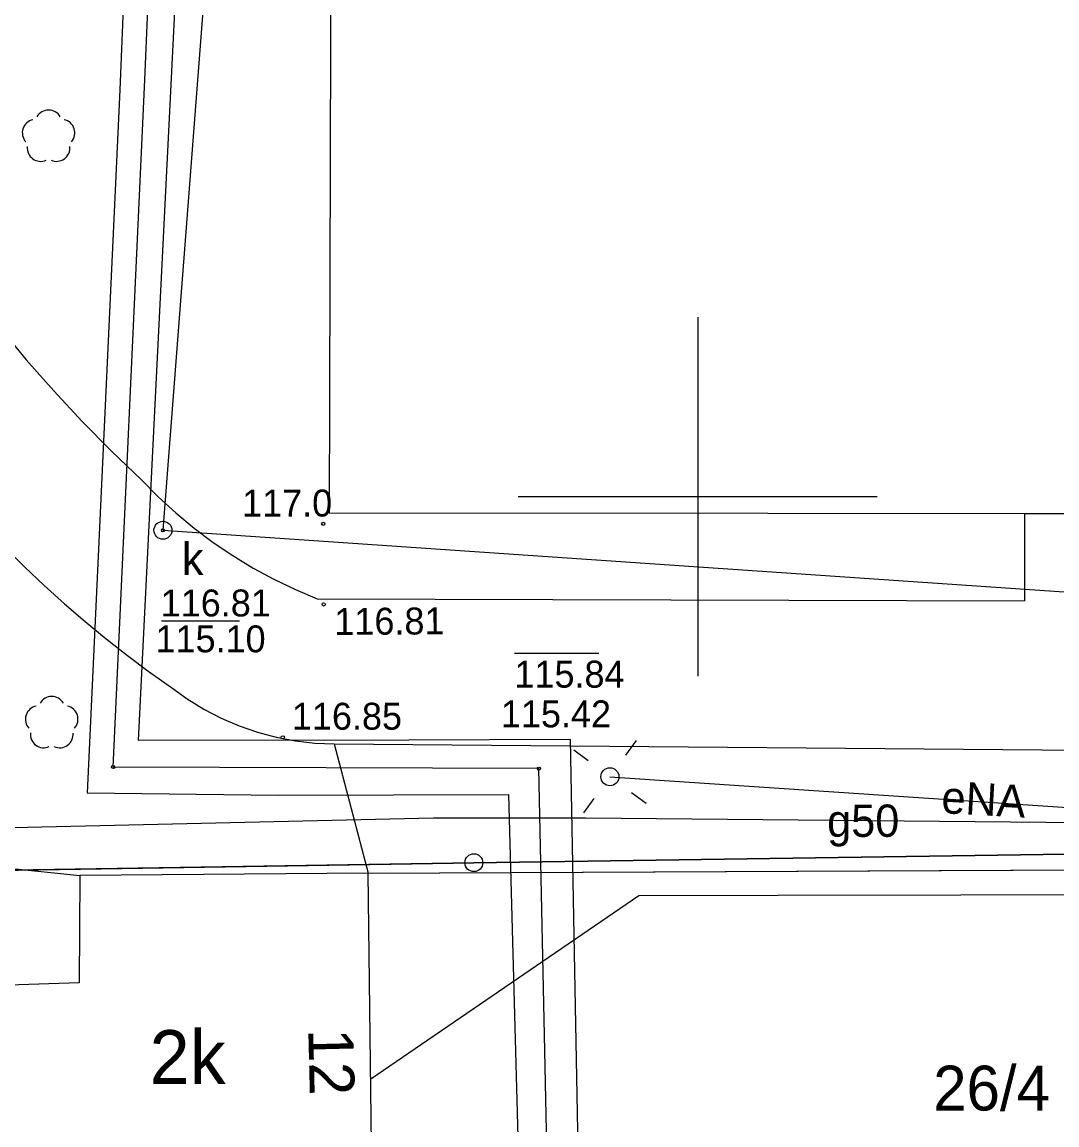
# Model space of a CAD drawing. Extents: x 6434771 to 6436222, y 5663454 to 5664782.
# Drawn here: x 6435081.18 to 6435110, y 5664382.5 to 5664413.22 of the extents above; entities that cross this region are included whole.
import ezdxf

# ---------------------------------------------------------------- set-up
doc = ezdxf.new("R2010")
doc.units = 0
for name, color, linetype in [('Warstwa 1', 7, 'Continuous'), ('Warstwa 10', 7, 'Continuous'), ('Warstwa 12', 7, 'Continuous'), ('Warstwa 13', 7, 'Continuous'), ('Warstwa 14', 7, 'Continuous'), ('Warstwa 15', 7, 'Continuous'), ('Warstwa 2', 7, 'Continuous'), ('Warstwa 25', 7, 'Continuous'), ('Warstwa 3', 7, 'Continuous'), ('Warstwa 4', 7, 'Continuous'), ('Warstwa 5', 7, 'Continuous'), ('Warstwa 6', 7, 'Continuous'), ('Warstwa 63', 7, 'Continuous'), ('Warstwa 7', 7, 'Continuous'), ('Warstwa 8', 7, 'Continuous')]:
    doc.layers.add(name, color=color, linetype=linetype)

msp = doc.modelspace()

# ---------------------------------------------------------------- linework, layer by layer
at = {"layer": 'Warstwa 1'}
for p, q in [((6435093.764, 5664389.806), (6435130.554, 5664390.341)), ((6435093.764, 5664389.806), (6435130.554, 5664390.341)), ((6435079.73, 5664389.575), (6435093.764, 5664389.806)), ((6435079.73, 5664389.575), (6435093.764, 5664389.806))]:
    msp.add_line(p, q, dxfattribs=at)
for points in [[(6435089.868, 5664442.356), (6435126.499, 5664442.133), (6435126.354, 5664399.512), (6435089.742, 5664399.545)], [(6435082.789, 5664389.448), (6435082.773, 5664386.458), (6435077.991, 5664386.306), (6435078.072, 5664380.624), (6435082.663, 5664380.659), (6435082.69, 5664379.619), (6435085.37, 5664379.606), (6435085.375, 5664379.156), (6435087.335, 5664379.172), (6435087.351, 5664379.642), (6435090.942, 5664379.689), (6435090.82, 5664389.511)]]:
    msp.add_lwpolyline(points, close=True, dxfattribs=at)
at = {"layer": 'Warstwa 10'}
msp.add_circle((6435093.764, 5664389.806), 0.25, dxfattribs=at)
at = {"layer": 'Warstwa 12'}
for points in [[(6435105.771, 5664326.18), (6435105.752, 5664326.955), (6435105.363, 5664342.323), (6435105.052, 5664360.295), (6435104.778, 5664370.951), (6435096.021, 5664371.153), (6435095.743, 5664384.566), (6435095.574, 5664392.426), (6435083.716, 5664392.471), (6435084.599, 5664411.615), (6435085.24, 5664426.678), (6435085.901, 5664446.424)], [(6435132.586, 5664390.716), (6435127.738, 5664390.79), (6435110.68, 5664390.912), (6435096.883, 5664391.05), (6435092.643, 5664391.044), (6435080.925, 5664390.781), (6435077.414, 5664390.641), (6435071.106, 5664391.938), (6435060.643, 5664394.111), (6435058.022, 5664394.588), (6435056.12, 5664395.032), (6435053.766, 5664395.074), (6435047.991, 5664395.313), (6435045.411, 5664395.373), (6435037.576, 5664395.72), (6435037.043, 5664392.19), (6435035.897, 5664384.189), (6435034.785, 5664376.763), (6435033.518, 5664368.076), (6435033.031, 5664364.862), (6435032.91, 5664364.218)], [(6435097.553, 5664392.2), (6435118.348, 5664390.809), (6435131.709, 5664390.797)], [(6435129.541, 5664389.007), (6435129.665, 5664388.402), (6435129.317, 5664387.932), (6435128.948, 5664387.7), (6435128.444, 5664387.443), (6435128.025, 5664387.501), (6435127.528, 5664387.665), (6435127.005, 5664387.934), (6435126.564, 5664388.36), (6435126.149, 5664388.812), (6435126.097, 5664388.865), (6435122.603, 5664388.907), (6435117.505, 5664388.917), (6435102.235, 5664388.893), (6435098.356, 5664388.887), (6435090.891, 5664383.777)]]:
    msp.add_lwpolyline(points, dxfattribs=at)
at = {"layer": 'Warstwa 13'}
msp.add_circle((6435089.568, 5664399.245), 0.045, dxfattribs=at)
for centre, start, end in [((6435081.92, 5664410.394), 30.1471, 149.8529), ((6435081.563, 5664410.135), 102.0477, 221.9513), ((6435082.277, 5664410.135), 318.0487, 77.9523), ((6435081.7, 5664409.716), 174.1984, 293.7229), ((6435082.14, 5664409.716), 246.2771, 5.6877), ((6435082.007, 5664394.059), 30.1471, 149.8529), ((6435081.65, 5664393.8), 102.0477, 221.9513), ((6435082.364, 5664393.8), 318.0487, 77.9523), ((6435081.787, 5664393.381), 174.1984, 293.7229), ((6435082.227, 5664393.381), 246.2771, 5.6877)]:
    msp.add_arc(centre, 0.375, start, end, dxfattribs=at)
at = {"layer": 'Warstwa 14'}
for p, q in [((6435085.068, 5664396.54), (6435087.238, 5664396.54)), ((6435094.9, 5664395.643), (6435097.244, 5664395.643))]:
    msp.add_line(p, q, dxfattribs=at)
for centre in [(6435085.105, 5664399.064), (6435083.716, 5664392.471), (6435095.574, 5664392.426)]:
    msp.add_circle(centre, 0.045, dxfattribs=at)
at = {"layer": 'Warstwa 2'}
for points in [[(6435057.198, 5664422.64), (6435047.601, 5664398.114), (6435076.846, 5664390.06), (6435082.789, 5664389.448)], [(6435090.82, 5664389.511), (6435130.746, 5664389.699)]]:
    msp.add_lwpolyline(points, dxfattribs=at)
msp.add_circle((6435097.553, 5664392.2), 0.25, dxfattribs=at)
at = {"layer": 'Warstwa 25'}
for centre in [(6435089.58, 5664396.999), (6435088.441, 5664393.298)]:
    msp.add_circle(centre, 0.045, dxfattribs=at)
at = {"layer": 'Warstwa 4'}
for points in [[(6435097.996, 5664392.805), (6435098.291, 5664393.209)], [(6435096.948, 5664392.643), (6435096.544, 5664392.938)], [(6435098.158, 5664391.757), (6435098.562, 5664391.462)], [(6435097.11, 5664391.595), (6435096.815, 5664391.191)]]:
    msp.add_lwpolyline(points, dxfattribs=at)
msp.add_circle((6435085.105, 5664399.064), 0.25, dxfattribs=at)
at = {"layer": 'Warstwa 5'}
for p, q in [((6435089.874, 5664393.113), (6435130.573, 5664392.781)), ((6435089.874, 5664393.113), (6435090.82, 5664389.511)), ((6435090.82, 5664389.511), (6435130.746, 5664389.699))]:
    msp.add_line(p, q, dxfattribs=at)
at = {"layer": 'Warstwa 6'}
for points in [[(6435066.362, 5664389.767), (6435067.327, 5664389.385), (6435068.287, 5664389.403), (6435079.73, 5664389.575), (6435093.764, 5664389.806), (6435130.554, 5664390.341), (6435130.92, 5664443.87), (6435130.948, 5664444.549), (6435131.079, 5664447.898), (6435070.477, 5664449.841), (6435058.966, 5664440.72), (6435057.333, 5664422.228), (6435047.744, 5664396.732)], [(6435130.72, 5664375.978), (6435130.497, 5664389.802), (6435130.554, 5664390.341), (6435093.764, 5664389.806), (6435079.73, 5664389.575), (6435068.287, 5664389.403), (6435067.327, 5664389.385), (6435069.024, 5664375.043), (6435077.216, 5664375.164), (6435093.671, 5664375.476)]]:
    msp.add_lwpolyline(points, close=True, dxfattribs=at)
msp.add_circle((6435085.105, 5664399.064), 0.045, dxfattribs=at)
at = {"layer": 'Warstwa 63'}
for p, q in [((6435100, 5664405), (6435100, 5664395)), ((6435105, 5664400), (6435095, 5664400))]:
    msp.add_line(p, q, dxfattribs=at)
at = {"layer": 'Warstwa 7'}
msp.add_lwpolyline([(6435087.035, 5664424.137), (6435085.105, 5664399.064), (6435114.681, 5664397.04)], dxfattribs=at)
at = {"layer": 'Warstwa 8'}
for p, q in [((6435080.555, 5664404.709), (6435081.298, 5664403.817)), ((6435081.298, 5664403.817), (6435082.065, 5664402.946)), ((6435082.065, 5664402.946), (6435082.857, 5664402.097)), ((6435082.857, 5664402.097), (6435083.673, 5664401.271)), ((6435083.673, 5664401.271), (6435084.512, 5664400.468)), ((6435084.512, 5664400.468), (6435084.976, 5664399.996)), ((6435084.976, 5664399.996), (6435085.463, 5664399.549)), ((6435085.463, 5664399.549), (6435085.972, 5664399.126)), ((6435109.103, 5664399.528), (6435117.403, 5664399.52)), ((6435109.103, 5664399.528), (6435109.104, 5664397.101)), ((6435085.972, 5664399.126), (6435086.501, 5664398.728)), ((6435086.501, 5664398.728), (6435087.049, 5664398.358)), ((6435080.711, 5664398.575), (6435081.249, 5664398.043)), ((6435087.049, 5664398.358), (6435087.614, 5664398.014)), ((6435081.249, 5664398.043), (6435081.8, 5664397.523)), ((6435087.614, 5664398.014), (6435088.196, 5664397.7)), ((6435081.8, 5664397.523), (6435082.362, 5664397.017)), ((6435088.196, 5664397.7), (6435088.793, 5664397.414)), ((6435088.793, 5664397.414), (6435089.403, 5664397.159)), ((6435082.362, 5664397.017), (6435082.936, 5664396.523)), ((6435089.403, 5664397.159), (6435109.104, 5664397.101)), ((6435082.936, 5664396.523), (6435083.521, 5664396.043)), ((6435083.521, 5664396.043), (6435084.118, 5664395.578)), ((6435084.118, 5664395.578), (6435084.725, 5664395.126)), ((6435084.725, 5664395.126), (6435085.343, 5664394.688)), ((6435085.343, 5664394.688), (6435085.783, 5664394.37)), ((6435085.783, 5664394.37), (6435086.245, 5664394.086)), ((6435086.245, 5664394.086), (6435086.726, 5664393.835)), ((6435086.726, 5664393.835), (6435087.225, 5664393.62)), ((6435087.225, 5664393.62), (6435087.737, 5664393.442)), ((6435087.737, 5664393.442), (6435088.261, 5664393.302)), ((6435088.261, 5664393.302), (6435088.794, 5664393.2)), ((6435088.794, 5664393.2), (6435089.332, 5664393.136)), ((6435089.332, 5664393.136), (6435089.874, 5664393.113)), ((6435089.874, 5664393.113), (6435130.573, 5664392.781))]:
    msp.add_line(p, q, dxfattribs=at)
msp.add_lwpolyline([(6435084.588, 5664428.169), (6435083.904, 5664411.329), (6435082.993, 5664391.75), (6435088.325, 5664391.685), (6435094.731, 5664391.705), (6435094.999, 5664381.813), (6435095.223, 5664370.384), (6435104.004, 5664370.181), (6435104.429, 5664355.729), (6435104.847, 5664334.57), (6435105.015, 5664326.887), (6435106.487, 5664327.022), (6435106.414, 5664328.581), (6435106.306, 5664333.582), (6435106.036, 5664345.641), (6435105.75, 5664361.995), (6435105.503, 5664371.615), (6435096.868, 5664371.986), (6435096.66, 5664382.336), (6435096.455, 5664393.236), (6435091.95, 5664393.216), (6435084.421, 5664393.21), (6435084.903, 5664402.952), (6435085.856, 5664421.871)], dxfattribs=at)

# ---------------------------------------------------------------- texts
at = {"layer": 'Warstwa 13'}
msp.add_text('117.0', height=0.75, dxfattribs=at).set_placement((6435087.309, 5664399.448))
for s, rotation, p in [('eNA', 356.8668, (6435106.77, 5664391.188)), ('g50', 0.1203, (6435103.605, 5664390.522))]:
    msp.add_text(s, height=0.9, rotation=rotation, dxfattribs=at).set_placement(p)
at = {"layer": 'Warstwa 14'}
for s, p in [('115.10', (6435084.897, 5664395.665)), ('115.84', (6435094.893, 5664394.682)), ('115.42', (6435094.517, 5664393.576))]:
    msp.add_text(s, height=0.75, dxfattribs=at).set_placement(p)
msp.add_text('12', height=1.25, rotation=271.3986, dxfattribs=at).set_placement((6435089.152, 5664385.168))
at = {"layer": 'Warstwa 15'}
msp.add_text('26/4', height=1.25, dxfattribs=at).set_placement((6435106.557, 5664382.902))
at = {"layer": 'Warstwa 25'}
for s, rotation, p in [('116.81', 0.3438, (6435089.88, 5664396.149)), ('116.85', 0.0057, (6435088.695, 5664393.51))]:
    msp.add_text(s, height=0.75, rotation=rotation, dxfattribs=at).set_placement(p)
at = {"layer": 'Warstwa 3'}
msp.add_text('2k', height=1.5, dxfattribs=at).set_placement((6435084.733, 5664383.641))
at = {"layer": 'Warstwa 5'}
msp.add_text('k', height=0.9, dxfattribs=at).set_placement((6435085.63, 5664397.821))
at = {"layer": 'Warstwa 6'}
msp.add_text('116.81', height=0.75, dxfattribs=at).set_placement((6435085.042, 5664396.665))

doc.saveas('drawing.dxf')
